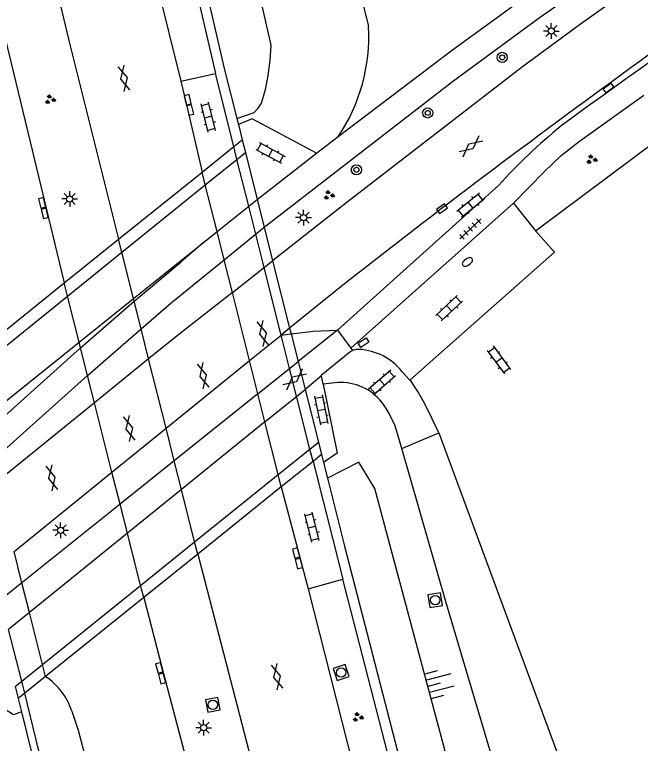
# Model space of a CAD drawing. Extents: x 135999 to 138000, y 396000 to 398501.
# Drawn here: x 136916.1 to 136965.5, y 398339 to 398396.5 of the extents above; entities that cross this region are included whole.
import ezdxf

# ---------------------------------------------------------------- set-up
doc = ezdxf.new("R2010")
doc.units = 0
for name, color, linetype in [('gg-afsc-muur', 7, 'Continuous'), ('gg-afsc-muur niveau 01', 7, 'Continuous'), ('gg-knt-BGT kruinlijn', 7, 'Continuous'), ('gg-knt-bovenkant onderkant talud', 7, 'Continuous'), ('gg-knt-verharding', 7, 'Continuous'), ('gg-knt-verharding niveau 01', 7, 'Continuous'), ('gg-knt-verharding nz', 7, 'Continuous'), ('gg-kwrk-kunstwerk', 7, 'Continuous'), ('gg-kwrk-kunstwerk niveau 01', 7, 'Continuous'), ('gt-grn-vlakafsluiter', 7, 'Continuous'), ('gt-symb-boom', 7, 'Continuous'), ('gt-symb-brandkraan', 7, 'Continuous'), ('gt-symb-gesloten verharding', 7, 'Continuous'), ('gt-symb-groenvak', 7, 'Continuous'), ('gt-symb-klinker verharding', 7, 'Continuous'), ('gt-symb-kolk', 7, 'Continuous'), ('gt-symb-kolk center center', 7, 'Continuous'), ('gt-symb-lichtmast', 7, 'Continuous'), ('gt-symb-rioolschacht', 7, 'Continuous'), ('gt-symb-talud symbool', 7, 'Continuous'), ('gt-symb-tegel verharding', 7, 'Continuous')]:
    doc.layers.add(name, color=color, linetype=linetype)

# ---------------------------------------------------------------- blocks, each defined once
blk = doc.blocks.new('gt0-LMAST')
at = {"layer": 'gt-symb-lichtmast'}
for p, q in [((-0.005, 0.246), (-0.005, 0.621)), ((-0.182, 0.173), (-0.447, 0.438)), ((0.172, 0.173), (0.437, 0.438)), ((-0.255, -0.004), (-0.63, -0.004)), ((-0.182, -0.181), (-0.447, -0.446)), ((-0.005, -0.254), (-0.005, -0.629)), ((0.437, -0.446), (0.172, -0.181)), ((0.245, -0.004), (0.62, -0.004))]:
    blk.add_line(p, q, dxfattribs=at)
blk.add_circle((-0.005, -0.004), 0.25, dxfattribs=at)
blk = doc.blocks.new('gt0-KL1')
at = {"layer": 'gt-symb-klinker verharding'}
for p, q in [((-1.15, 0.3), (1.15, 0.3)), ((-1, -0.3), (-1, 0.3)), ((-0.5, 0.3), (-0.5, 0.45)), ((0, -0.3), (0, 0.3)), ((0.5, 0.3), (0.5, 0.45)), ((1, -0.3), (1, 0.3)), ((-1.15, -0.3), (1.15, -0.3)), ((-0.5, -0.45), (-0.5, -0.3)), ((0.5, -0.45), (0.5, -0.3))]:
    blk.add_line(p, q, dxfattribs=at)
blk = doc.blocks.new('gt0-GESVH1')
at = {"layer": 'gt-symb-gesloten verharding'}
for p, q in [((-0.992, -0.261), (0.008, 0.239)), ((0.008, -0.261), (-0.992, 0.239)), ((0.008, 0.239), (1.008, -0.261)), ((1.008, 0.239), (0.008, -0.261))]:
    blk.add_line(p, q, dxfattribs=at)
blk = doc.blocks.new('gt0-BOOM')
at = {"layer": 'gt-symb-boom'}
for radius in [0.4, 0.2]:
    blk.add_circle((0, 0), radius, dxfattribs=at)
blk = doc.blocks.new('gt0-KOLKCC')
at = {"layer": 'gt-symb-kolk center center'}
blk.add_lwpolyline([(-0.375, 0.2), (0.375, 0.2), (0.375, -0.2), (-0.375, -0.2)], close=True, dxfattribs=at)
blk = doc.blocks.new('gt0-KOLK')
at = {"layer": 'gt-symb-kolk'}
blk.add_lwpolyline([(0, 0), (0.375, 0), (0.375, 0.4), (-0.375, 0.4), (-0.375, 0), (0, 0)], dxfattribs=at)
blk = doc.blocks.new('gt0-BR')
at = {"layer": 'gt-symb-brandkraan'}
for centre, radius, start, end in [((-0.244, 0), 0.206, 107.56694, 252.43307), ((0.599, -2.664), 3, 106.89205, 107.56694), ((0, -0.691), 0.938, 73.10799, 106.89205), ((-0.599, -2.664), 3, 72.43309, 73.10799), ((0.244, 0), 0.206, 287.56695, 72.43309), ((0.599, 2.664), 3, 252.43307, 253.10797), ((0, 0.691), 0.938, 253.10797, 286.89206), ((-0.599, 2.664), 3, 286.89206, 287.56695)]:
    blk.add_arc(centre, radius, start, end, dxfattribs=at)
blk = doc.blocks.new('gt0-TEG1')
at = {"layer": 'gt-symb-tegel verharding'}
for p, q in [((-1.125, 0), (1.125, 0)), ((-0.9, -0.25), (-0.9, 0.25)), ((-0.45, -0.25), (-0.45, 0.25)), ((0, -0.25), (0, 0.25)), ((0.45, -0.25), (0.45, 0.25)), ((0.9, -0.25), (0.9, 0.25))]:
    blk.add_line(p, q, dxfattribs=at)
blk = doc.blocks.new('gt0-GRVAK')
at = {"layer": 'gt-symb-groenvak'}
for p, q in [((-0.11, 0.189), (-0.228, 0.24)), ((-0.182, 0.153), (0.088, 0.153)), ((-0.091, 0.211), (-0.156, 0.322)), ((-0.047, 0.214), (-0.047, 0.393)), ((-0.004, 0.211), (0.061, 0.322)), ((0.015, 0.189), (0.133, 0.24)), ((0.262, -0.052), (0.197, 0.059)), ((0.305, -0.049), (0.305, 0.13)), ((0.349, -0.052), (0.414, 0.059)), ((-0.245, -0.228), (-0.363, -0.177)), ((-0.318, -0.264), (-0.047, -0.264)), ((-0.226, -0.206), (-0.291, -0.095)), ((-0.183, -0.203), (-0.183, -0.024)), ((-0.139, -0.206), (-0.074, -0.095)), ((-0.12, -0.228), (-0.002, -0.177)), ((0.243, -0.074), (0.125, -0.023)), ((0.17, -0.11), (0.441, -0.11)), ((0.368, -0.074), (0.486, -0.023))]:
    blk.add_line(p, q, dxfattribs=at)
blk = doc.blocks.new('gt0-RS')
at = {"layer": 'gt-symb-rioolschacht'}
blk.add_lwpolyline([(-0.5, -0.5), (0.5, -0.5), (0.5, 0.5), (-0.5, 0.5)], close=True, dxfattribs=at)
blk.add_circle((0, 0), 0.375, dxfattribs=at)
blk = doc.blocks.new('gt0-TALUD_1')
at = {"layer": 'gt-symb-talud symbool'}
for p, q in [((-1, -1), (-1, 0)), ((-0.5, -2), (-0.5, 0)), ((0, -1), (0, 0)), ((0.5, -2), (0.5, 0)), ((1, -1), (1, 0))]:
    blk.add_line(p, q, dxfattribs=at)

msp = doc.modelspace()

# ---------------------------------------------------------------- linework, layer by layer
at = {"layer": 'gg-afsc-muur'}
for p, q in [((136941.619, 398367.466), (136940.47, 398367.313)), ((136916.917, 398342.961), (136916.391, 398342.538)), ((136916.391, 398342.538), (136916.656, 398341.487))]:
    msp.add_line(p, q, dxfattribs=at)
for points in [[(136946.664, 398362.248), (136946.143, 398364.053), (136945.673, 398365.004), (136945.418, 398365.468), (136945.104, 398365.902)], [(136963.489, 398301.558), (136954.687, 398334.877), (136950.118, 398350.28), (136946.664, 398362.248)], [(136963.489, 398301.558), (136954.687, 398334.877), (136950.118, 398350.28), (136946.664, 398362.248)], [(136973.511, 398139.769), (136974.037, 398139.929), (136968.392, 398158.484), (136962.835, 398177.034), (136956.669, 398197.908), (136948.896, 398224.867), (136940.384, 398254.846), (136932.86, 398281.614), (136925.214, 398310.496), (136918.045, 398338.427), (136916.917, 398342.961)], [(136916.656, 398341.487), (136917.463, 398338.282), (136917.269, 398338.234), (136924.438, 398310.303), (136932.084, 398281.421), (136939.608, 398254.653), (136948.12, 398224.674), (136955.893, 398197.715), (136962.081, 398176.766), (136967.638, 398158.216), (136973.272, 398139.696), (136973.511, 398139.769)]]:
    msp.add_lwpolyline(points, dxfattribs=at)
msp.add_arc((136941.784, 398363.169), 4.3, 39.45941, 92.20137, dxfattribs=at)
at = {"layer": 'gg-afsc-muur niveau 01'}
for p, q in [((136916.68, 398343.9), (136915.651, 398347.977)), ((136916.917, 398342.961), (136916.68, 398343.9))]:
    msp.add_line(p, q, dxfattribs=at)
at = {"layer": 'gg-knt-BGT kruinlijn'}
for points in [[(136936.122, 398391.656), (136936.281, 398392.858), (136936.352, 398394.068), (136931.509, 398415.39), (136924.921, 398442.285), (136918.897, 398468.8), (136914.167, 398489.924), (136911.686, 398500)], [(136933.654, 398388.281), (136935.025, 398388.743), (136935.346, 398389.086), (136935.591, 398389.488)], [(136995.759, 398214.225), (136980.954, 398236.629), (136976.023, 398244.283), (136972.896, 398255.018), (136966.321, 398278.071), (136958.234, 398307.803), (136951.875, 398331.713), (136944.553, 398359.111), (136943.283, 398361.181), (136940.796, 398359.922)]]:
    msp.add_lwpolyline(points, dxfattribs=at)
msp.add_arc((136924.896, 398393.256), 11.339, 340.58922, 351.88616, dxfattribs=at)
at = {"layer": 'gg-knt-bovenkant onderkant talud'}
msp.add_lwpolyline([(136916.288, 398500), (136920.901, 398491.603), (136921.624, 398489.661), (136922.569, 398486.991), (136926.816, 398468.854), (136931.815, 398446.603), (136938.506, 398418.233), (136942.226, 398402.9), (136944.035, 398395.517)], dxfattribs=at)
msp.add_arc((136930.014, 398394.704), 14.045, 325.98926, 3.31938, dxfattribs=at)
at = {"layer": 'gg-knt-verharding'}
for p, q in [((136929.226, 398391.213), (136931.958, 398391.831)), ((136957.218, 398379.409), (136969.761, 398388.804)), ((136939.941, 398385.537), (136941.656, 398386.848)), ((136935.262, 398381.895), (136939.941, 398385.537)), ((136941.594, 398371.596), (136954.294, 398382.998)), ((136942.636, 398370.176), (136955.482, 398381.596)), ((136955.482, 398381.596), (136957.218, 398379.409)), ((136941.594, 398371.596), (136938.483, 398369.106)), ((136941.594, 398371.596), (136942.636, 398370.176)), ((136942.636, 398370.176), (136942.773, 398369.989)), ((136947.313, 398367.642), (136946.709, 398368.308)), ((136940.343, 398367.977), (136939.034, 398366.917)), ((136940.343, 398367.977), (136940.294, 398368.032)), ((136940.47, 398367.313), (136940.343, 398367.977)), ((136946.664, 398362.248), (136949.587, 398363.497)), ((136937.162, 398359.224), (136939.278, 398351.196)), ((136939.278, 398351.196), (136942.004, 398351.943))]:
    msp.add_line(p, q, dxfattribs=at)
for points in [[(136903.232, 398500), (136904.484, 398494.36), (136907.737, 398479.953), (136908.562, 398476.44), (136909.08, 398476.558), (136911.588, 398465.552), (136918.426, 398436.218), (136925.408, 398406.709), (136929.226, 398391.213)], [(136901.338, 398475.65), (136904.005, 398463.921), (136914.389, 398419.509), (136920.431, 398394.316), (136924.321, 398378.753)], [(136896.106, 398474.312), (136896.315, 398473.369), (136896.803, 398473.477), (136899.248, 398462.791), (136902.634, 398448.193), (136909.502, 398419.04), (136913.298, 398403.12), (136920.029, 398375.303)], [(136941.656, 398386.848), (136950.68, 398393.69), (136956.62, 398398.03), (136966.3, 398404.81), (136967.6, 398405.628)], [(136935.815, 398379.699), (136950.66, 398391.19), (136957.62, 398396.29), (136965.087, 398401.492)], [(136965.224, 398398.894), (136960.66, 398395.64), (136956.19, 398392.36), (136942.36, 398381.68), (136936.48, 398377.061)], [(136929.226, 398391.213), (136929.783, 398388.898), (136930.91, 398384.049)], [(136955.482, 398381.596), (136957.91, 398384.069), (136959.236, 398385.355), (136960.687, 398386.498), (136965.766, 398390.11)], [(136939.941, 398385.537), (136934.862, 398388.254), (136933.775, 398387.797)], [(136947.561, 398379.452), (136942.141, 398375.224), (136937.82, 398371.74)], [(136937.932, 398371.295), (136939.7, 398371.515), (136941.594, 398371.596)], [(136940.294, 398368.032), (136942.576, 398369.873), (136942.773, 398369.989)], [(136943.315, 398370.068), (136943.039, 398370.066), (136942.773, 398369.989)], [(136949.587, 398363.497), (136948.807, 398365.138), (136948.358, 398366.018), (136947.941, 398366.735), (136947.371, 398367.578), (136947.313, 398367.642)], [(136940.47, 398367.313), (136941.569, 398361.888), (136940.487, 398361.15)], [(136930.564, 398353.924), (136936.632, 398330.608), (136940.723, 398314.826), (136945.752, 398295.999), (136950.876, 398277.128), (136955.7, 398259.588), (136961.206, 398239.95), (136967.388, 398218.163), (136971.954, 398202.5), (136977.95, 398182.384), (136982.994, 398165.614), (136988.888, 398146.133), (136994.934, 398126.472), (137000.402, 398109.17), (137010.899, 398076.334), (137018.412, 398053.282), (137024.613, 398034.806), (137032.896, 398010.355)], [(136939.278, 398351.196), (136943.258, 398335.562), (136948.217, 398316.641), (136953.232, 398297.886), (136958.39, 398278.938), (136963.565, 398260.212), (136968.822, 398241.416), (136974.146, 398222.739), (136979.57, 398204.046), (136985.132, 398185.27), (136989.108, 398171.945)], [(136926.306, 398350.503), (136927.728, 398345.002), (136931.063, 398332.445), (136935.99, 398313.683), (136941.052, 398294.741), (136946.24, 398275.688), (136951.096, 398258.05), (136956.635, 398238.323), (136962.076, 398219.301), (136967.456, 398200.765), (136973.263, 398180.879), (136978.222, 398164.292), (136984.317, 398144.314), (136990.118, 398125.661), (136995.872, 398107.33), (137001.901, 398088.415), (137007.93, 398069.768), (137013.804, 398051.847), (137020.132, 398032.901), (137026.153, 398014.96)], [(136916.656, 398341.487), (136916.024, 398341.241), (136911.191, 398344.365)], [(136920.644, 398341.537), (136921.139, 398340.057), (136928.579, 398311.914), (136936.473, 398282.431), (136943.777, 398255.774), (136952.272, 398225.802), (136960.134, 398198.563), (136966.066, 398178.261), (136971.692, 398159.518), (136977.58, 398140.171), (136985.424, 398115.108), (136994.63, 398086.058), (137003.683, 398058.138), (137012.928, 398030.316), (137019.937, 398009.563), (137021.093, 398005.532), (137020.415, 398002.989)]]:
    msp.add_lwpolyline(points, dxfattribs=at)
for centre, radius, start, end in [((137341.952, 397863.512), 649.02, 122.480165, 126.134146), ((137441.392, 397735.338), 811.635, 125.468028, 127.476777), ((136989.261, 398351.067), 47.353, 129.34581, 137.59771), ((136943.02, 398365.347), 4.731, 38.75612, 86.42478), ((136915.509, 398339.805), 5.419, 18.64373, 55.71472)]:
    msp.add_arc(centre, radius, start, end, dxfattribs=at)
at = {"layer": 'gg-knt-verharding niveau 01'}
for p, q in [((136931.166, 398383.034), (136930.91, 398384.049)), ((136932.092, 398379.355), (136931.166, 398383.034)), ((136932.652, 398377.131), (136932.092, 398379.355)), ((136924.58, 398377.724), (136924.321, 398378.753)), ((136925.498, 398374.071), (136924.58, 398377.724)), ((136933.299, 398374.562), (136932.652, 398377.131)), ((136920.291, 398374.267), (136920.029, 398375.303)), ((136934.654, 398369.181), (136933.299, 398374.562)), ((136921.21, 398370.635), (136920.291, 398374.267)), ((136925.551, 398373.862), (136925.498, 398374.071)), ((136926.096, 398371.692), (136925.551, 398373.862)), ((136926.694, 398369.315), (136926.096, 398371.692)), ((136921.323, 398370.189), (136921.21, 398370.635)), ((136921.874, 398368.013), (136921.323, 398370.189)), ((136928.067, 398363.854), (136926.694, 398369.315)), ((136935.312, 398366.569), (136934.654, 398369.181)), ((136922.421, 398365.853), (136921.874, 398368.013)), ((136935.87, 398364.354), (136935.312, 398366.569)), ((136923.801, 398360.4), (136922.421, 398365.853)), ((136936.918, 398360.192), (136935.87, 398364.354)), ((136928.713, 398361.288), (136928.067, 398363.854)), ((136929.283, 398359.019), (136928.713, 398361.288)), ((136924.442, 398357.869), (136923.801, 398360.4)), ((136937.162, 398359.224), (136936.918, 398360.192)), ((136930.323, 398354.882), (136929.283, 398359.019)), ((136925.024, 398355.569), (136924.442, 398357.869)), ((136926.065, 398351.455), (136925.024, 398355.569)), ((136930.564, 398353.924), (136930.323, 398354.882)), ((136916.7, 398351.667), (136916.082, 398354.121)), ((136917.294, 398349.309), (136916.7, 398351.667)), ((136926.306, 398350.503), (136926.065, 398351.455)), ((136918.325, 398345.224), (136917.294, 398349.309)), ((136918.562, 398344.282), (136918.325, 398345.224))]:
    msp.add_line(p, q, dxfattribs=at)
at = {"layer": 'gg-knt-verharding nz'}
for p, q in [((136932.092, 398379.355), (136935.262, 398381.895)), ((136932.652, 398377.131), (136935.815, 398379.699)), ((136931.037, 398378.509), (136932.092, 398379.355)), ((136925.498, 398374.071), (136931.037, 398378.509)), ((136931.037, 398378.509), (136929.256, 398376.974)), ((136925.551, 398373.862), (136929.256, 398376.974)), ((136933.299, 398374.562), (136936.48, 398377.061)), ((136921.21, 398370.635), (136925.498, 398374.071)), ((136921.323, 398370.189), (136925.551, 398373.862)), ((136921.874, 398368.013), (136926.096, 398371.692)), ((136937.82, 398371.74), (136937.153, 398371.202)), ((136934.654, 398369.181), (136937.153, 398371.202)), ((136937.153, 398371.202), (136937.932, 398371.295)), ((136913.481, 398364.441), (136921.21, 398370.635)), ((136913.746, 398363.387), (136921.323, 398370.189)), ((136926.694, 398369.315), (136922.421, 398365.853)), ((136928.067, 398363.854), (136934.654, 398369.181)), ((136935.312, 398366.569), (136938.483, 398369.106)), ((136914.29, 398361.229), (136921.874, 398368.013)), ((136935.312, 398366.569), (136928.713, 398361.288)), ((136935.87, 398364.354), (136939.034, 398366.917)), ((136922.421, 398365.853), (136914.701, 398359.598)), ((136935.87, 398364.354), (136929.283, 398359.019)), ((136923.801, 398360.4), (136928.067, 398363.854)), ((136928.713, 398361.288), (136924.442, 398357.869)), ((136916.082, 398354.121), (136923.801, 398360.4)), ((136929.283, 398359.019), (136925.024, 398355.569)), ((136924.442, 398357.869), (136916.7, 398351.667)), ((136925.024, 398355.569), (136917.294, 398349.309)), ((136916.7, 398351.667), (136915.056, 398350.337)), ((136917.294, 398349.309), (136915.651, 398347.977))]:
    msp.add_line(p, q, dxfattribs=at)
for points in [[(136926.096, 398371.692), (136928.47, 398373.73), (136932.652, 398377.131)], [(136933.299, 398374.562), (136929.07, 398371.24), (136926.694, 398369.315)]]:
    msp.add_lwpolyline(points, dxfattribs=at)
at = {"layer": 'gg-kwrk-kunstwerk'}
for p, q in [((136933.411, 398386.06), (136931.958, 398391.831)), ((136933.654, 398388.281), (136933.775, 398387.797)), ((136933.775, 398387.797), (136934.078, 398386.596)), ((136931.166, 398383.034), (136934.332, 398385.586)), ((136924.58, 398377.724), (136931.166, 398383.034)), ((136920.291, 398374.267), (136924.58, 398377.724)), ((136912.572, 398368.044), (136920.291, 398374.267)), ((136936.918, 398360.192), (136940.086, 398362.742)), ((136940.331, 398361.77), (136940.487, 398361.15)), ((136939.664, 398361.234), (136942.004, 398351.943)), ((136940.487, 398361.15), (136940.796, 398359.922)), ((136930.323, 398354.882), (136936.918, 398360.192)), ((136926.065, 398351.455), (136930.323, 398354.882)), ((136918.325, 398345.224), (136926.065, 398351.455)), ((136916.68, 398343.9), (136918.325, 398345.224)), ((136916.155, 398343.477), (136916.68, 398343.9)), ((136916.155, 398343.477), (136916.391, 398342.538))]:
    msp.add_line(p, q, dxfattribs=at)
for points in [[(136906.864, 398500), (136911.262, 398480.465), (136914.459, 398466.433), (136921.331, 398436.935), (136928.634, 398406.207), (136931.958, 398391.831)], [(136907.656, 398500), (136911.969, 398480.84), (136915.166, 398466.808), (136922.038, 398437.31), (136929.341, 398406.582), (136932.665, 398392.206), (136933.654, 398388.281)], [(136940.796, 398359.922), (136942.148, 398354.554), (136946.755, 398336.751), (136952.987, 398312.949), (136956.74, 398298.858), (136961.937, 398279.659), (136967.046, 398261.179), (136972.324, 398242.428), (136977.632, 398223.904), (136984.927, 398198.817), (136988.481, 398186.84), (136996.368, 398160.632), (137000.517, 398147.092), (137000.357, 398147.042)], [(137000.357, 398147.042), (136999.756, 398146.855), (136995.627, 398160.331), (136987.74, 398186.539), (136984.186, 398198.516), (136976.891, 398223.603), (136971.583, 398242.127), (136966.305, 398260.878), (136961.196, 398279.358), (136955.999, 398298.557), (136952.246, 398312.648), (136946.014, 398336.45), (136942.004, 398351.943)]]:
    msp.add_lwpolyline(points, dxfattribs=at)
at = {"layer": 'gg-kwrk-kunstwerk niveau 01'}
for p, q in [((136933.411, 398386.06), (136934.078, 398386.596)), ((136934.078, 398386.596), (136934.332, 398385.586)), ((136930.91, 398384.049), (136933.411, 398386.06)), ((136933.666, 398385.049), (136933.411, 398386.06)), ((136934.332, 398385.586), (136935.262, 398381.895)), ((136934.595, 398381.36), (136933.666, 398385.049)), ((136924.321, 398378.753), (136930.91, 398384.049)), ((136935.262, 398381.895), (136935.815, 398379.699)), ((136935.149, 398379.162), (136934.595, 398381.36)), ((136935.815, 398379.699), (136936.48, 398377.061)), ((136935.81, 398376.535), (136935.149, 398379.162)), ((136920.029, 398375.303), (136924.321, 398378.753)), ((136936.48, 398377.061), (136937.82, 398371.74)), ((136937.153, 398371.202), (136935.81, 398376.535)), ((136912.307, 398369.096), (136920.029, 398375.303)), ((136937.82, 398371.74), (136937.932, 398371.295)), ((136937.816, 398368.572), (136937.153, 398371.202)), ((136937.932, 398371.295), (136938.483, 398369.106)), ((136938.483, 398369.106), (136939.034, 398366.917)), ((136938.368, 398366.377), (136937.816, 398368.572)), ((136939.034, 398366.917), (136940.086, 398362.742)), ((136939.419, 398362.205), (136938.368, 398366.377)), ((136940.086, 398362.742), (136940.331, 398361.77)), ((136939.664, 398361.234), (136939.419, 398362.205)), ((136940.331, 398361.77), (136939.664, 398361.234)), ((136939.664, 398361.234), (136937.162, 398359.224)), ((136937.162, 398359.224), (136930.564, 398353.924)), ((136930.564, 398353.924), (136926.306, 398350.503)), ((136926.306, 398350.503), (136918.562, 398344.282)), ((136918.562, 398344.282), (136916.917, 398342.961))]:
    msp.add_line(p, q, dxfattribs=at)
at = {"layer": 'gt-grn-vlakafsluiter'}
msp.add_line((136949.587, 398363.497), (136972.373, 398302.043), dxfattribs=at)
msp.add_lwpolyline([(136947.313, 398367.642), (136958.703, 398377.733), (136957.218, 398379.409)], dxfattribs=at)

# ---------------------------------------------------------------- block references
at = {"layer": 'gt-symb-boom'}
for p in [(136954.585, 398393.094), (136948.71, 398388.711), (136943.085, 398384.226)]:
    msp.add_blockref('gt0-BOOM', p, dxfattribs=at)
at = {"layer": 'gt-symb-brandkraan', "rotation": 35.35794257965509}
msp.add_blockref('gt0-BR', (136951.843, 398376.958), dxfattribs=at)
at = {"layer": 'gt-symb-gesloten verharding'}
for p, rotation in [((136924.743, 398391.432), 103.29958432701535), ((136952.106, 398386.084), 38.82982490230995), ((136935.705, 398371.312), 103.29958432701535), ((136930.987, 398367.982), 103.29958432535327), ((136938.195, 398367.71), 39.56350868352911), ((136925.159, 398363.819), 103.29958432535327), ((136919.054, 398359.934), 103.29958432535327), ((136936.815, 398344.254), 103.29958432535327)]:
    msp.add_blockref('gt0-GESVH1', p, dxfattribs=dict(at, rotation=rotation))
at = {"layer": 'gt-symb-groenvak'}
for p in [(136918.915, 398389.767), (136961.638, 398385.044), (136940.913, 398382.229), (136943.198, 398341.062)]:
    msp.add_blockref('gt0-GRVAK', p, dxfattribs=at)
at = {"layer": 'gt-symb-klinker verharding'}
for p, rotation in [((136931.403, 398388.379), 103.88341803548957), ((136936.318, 398385.562), -28.15334650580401), ((136952.091, 398381.452), 38.829824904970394), ((136950.406, 398373.314), 42.85190842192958), ((136954.325, 398369.233), -53.416578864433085), ((136945.117, 398367.476), 40.824935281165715), ((136940.314, 398365.3), -78.52151796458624), ((136939.59, 398356.048), 103.88341803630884)]:
    msp.add_blockref('gt0-KL1', p, dxfattribs=dict(at, rotation=rotation))
at = {"layer": 'gt-symb-kolk'}
for p, rotation in [((136929.586, 398389.708), -76.29711003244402), ((136929.783, 398388.898), -76.93666266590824), ((136918.488, 398381.674), 103.5915604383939), ((136949.955, 398381.001), 35.357942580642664), ((136918.69, 398380.838), 103.59156043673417), ((136938.53, 398354.066), 104.82810852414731), ((136938.744, 398353.226), 104.30027744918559), ((136927.728, 398345.002), 104.48103437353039), ((136927.951, 398344.173), 105.00891367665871)]:
    msp.add_blockref('gt0-KOLK', p, dxfattribs=dict(at, rotation=rotation))
at = {"layer": 'gt-symb-kolk center center'}
for p, rotation in [((136962.975, 398390.675), -143.78311535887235), ((136943.642, 398370.603), 33.36554412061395)]:
    msp.add_blockref('gt0-KOLKCC', p, dxfattribs=dict(at, rotation=rotation))
at = {"layer": 'gt-symb-lichtmast'}
for p in [(136958.468, 398395.174), (136920.472, 398381.931), (136938.925, 398380.461), (136919.758, 398355.807), (136931.038, 398340.242)]:
    msp.add_blockref('gt0-LMAST', p, dxfattribs=at)
at = {"layer": 'gt-symb-rioolschacht'}
for p, rotation in [((136949.304, 398350.298), -81.14057068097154), ((136941.886, 398344.588), -71.94544753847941), ((136931.759, 398342.044), -78.6338621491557)]:
    msp.add_blockref('gt0-RS', p, dxfattribs=dict(at, rotation=rotation))
at = {"layer": 'gt-symb-talud symbool', "xscale": 1.0002639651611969, "yscale": 1.0002639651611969, "rotation": 104.5919562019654}
msp.add_blockref('gt0-TALUD_1', (136948.731, 398343.492), dxfattribs=at)
at = {"layer": 'gt-symb-tegel verharding', "rotation": 42.97482613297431}
msp.add_blockref('gt0-TEG1', (136952.07, 398379.56), dxfattribs=at)

doc.saveas('drawing.dxf')
